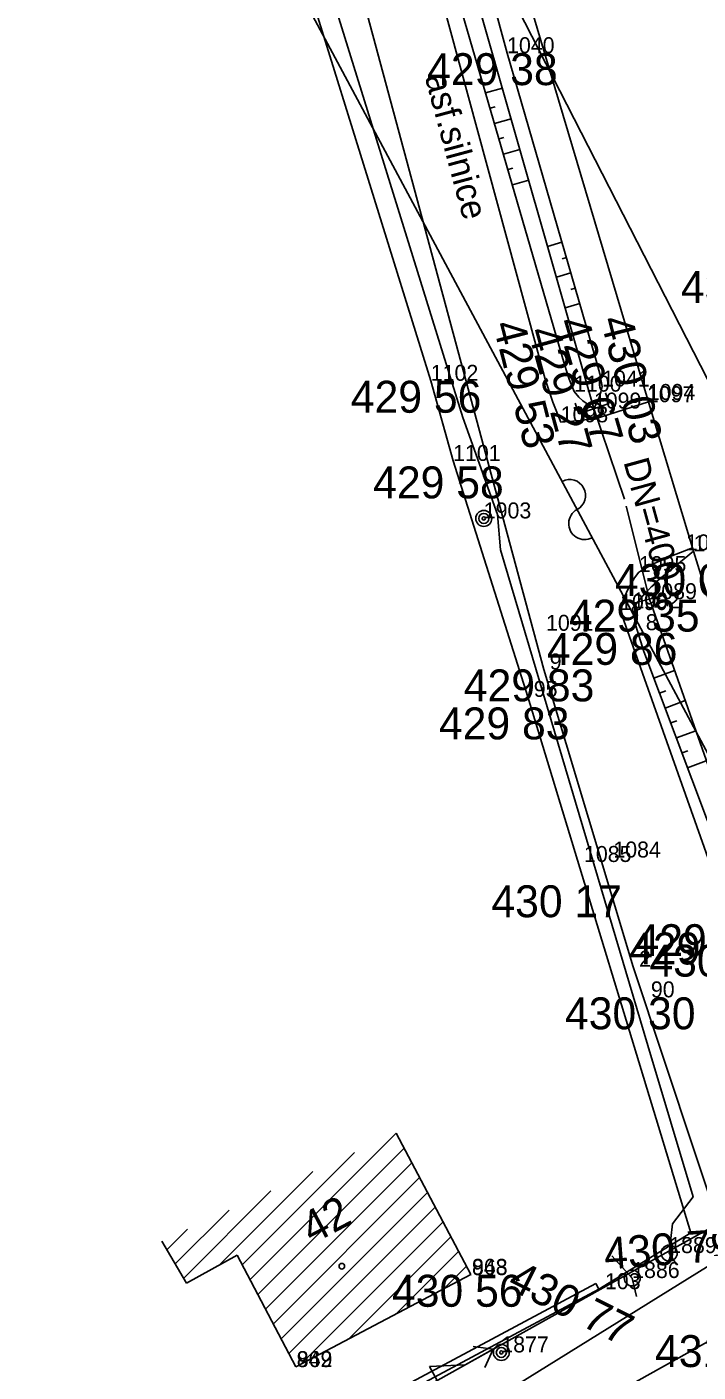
# Model space of a CAD drawing. Extents: x -559180 to -551373, y -1076947 to -1072071.
# Drawn here: x -554443.82 to -554422.79, y -1072734.05 to -1072691.92 of the extents above; entities that cross this region are included whole.
import ezdxf

# ---------------------------------------------------------------- set-up
doc = ezdxf.new("R2010")
doc.units = 0
for name, color, linetype in [('12_PLOTY', 7, 'Continuous'), ('13_PLOTY', 7, 'Continuous'), ('14_BUDOVY', 7, 'Continuous'), ('17_KOMUNIKACE', 7, 'Continuous'), ('1_VODA_ZN', 7, 'Continuous'), ('20_EL_ZN', 7, 'Continuous'), ('26_SRAFY', 7, 'Continuous'), ('27_HRANA_PATA', 7, 'Continuous'), ('2_VODOVOD', 7, 'Continuous'), ('30_SDEL_ZN', 7, 'Continuous'), ('31_SDELOVACI', 7, 'Continuous'), ('32', 7, 'Continuous'), ('3_BODY', 7, 'Continuous'), ('40_KANAL_ZN', 7, 'Continuous'), ('47_ZN_STAV_OBJ$', 7, 'Continuous'), ('49_POPIS_KANAL', 7, 'Continuous'), ('52_POPIS_UCELOVY', 7, 'Continuous'), ('54_C_POPISNA', 7, 'Continuous'), ('6_VYSKY', 7, 'Continuous'), ('NNnadzemní', 7, 'Continuous')]:
    doc.layers.add(name, color=color, linetype=linetype)

# ---------------------------------------------------------------- blocks, each defined once
blk = doc.blocks.new('POINT_DISPLAY')
blk.add_line((0, 0), (0, 0))
blk = doc.blocks.new('BZ')
at = {"layer": '47_ZN_STAV_OBJ$'}
blk.add_circle((0, 0), 0.0875, dxfattribs=at)
blk = doc.blocks.new('VYUST')
at = {"layer": '40_KANAL_ZN'}
for p, q in [((-0.35, 0.5), (0, 0.5)), ((0, 0.5), (0, -0.5)), ((0, 0), (3, 0.001)), ((-0.35, -0.5), (0, -0.5))]:
    blk.add_line(p, q, dxfattribs=at)
blk = doc.blocks.new('JS400')
at = {"layer": '49_POPIS_KANAL'}
blk.add_text('DN=400', height=0.8, rotation=0, dxfattribs=at).set_placement((0.698, -0.047))
blk = doc.blocks.new('SLB')
at = {"layer": '20_EL_ZN'}
for radius in [0.25, 0.158, 0.05]:
    blk.add_circle((0, 0), radius, dxfattribs=at)
blk = doc.blocks.new('SV')
at = {"layer": '1_VODA_ZN'}
blk.add_circle((0, 0), 0.25, dxfattribs=at)
blk = doc.blocks.new('SDEN')
at = {"layer": '30_SDEL_ZN'}
for centre, start, end in [((0.5, 0), 359.9999, 179.9999), ((1.5, 0), 179.9999, 359.9999)]:
    blk.add_arc(centre, 0.5, start, end, dxfattribs=at)
blk = doc.blocks.new('ELNN')
at = {"layer": '20_EL_ZN'}
for p, q in [((0.5, 0), (0.5, 0.5)), ((0.5, 0.5), (1.5, 0)), ((0, 0), (0.5, 0)), ((1.5, 0), (2.5, 0))]:
    blk.add_line(p, q, dxfattribs=at)
blk.add_lwpolyline([(2, 0.375), (2.5, 0), (2, -0.375)], dxfattribs=at)

msp = doc.modelspace()

# ---------------------------------------------------------------- linework, layer by layer
at = {"layer": '12_PLOTY'}
for p, q in [((-554424.37, -1072703.6), (-554429.87, -1072685.14)), ((-554436.04, -1072687.34), (-554431.17, -1072703)), ((-554430.47, -1072705.51), (-554431.17, -1072703)), ((-554422.94, -1072708.34), (-554424.37, -1072703.6)), ((-554430.47, -1072705.51), (-554428.13, -1072712.9)), ((-554422.26, -1072710.53), (-554422.94, -1072708.34)), ((-554428.13, -1072712.9), (-554423.02, -1072729.69)), ((-554423.02, -1072729.69), (-554425.9, -1072731.45)), ((-554425.994, -1072731.273), (-554436.394, -1072736.823)), ((-554425.9, -1072731.45), (-554436.3, -1072737)), ((-554425.9, -1072731.45), (-554425.994, -1072731.273))]:
    msp.add_line(p, q, dxfattribs=at)
at = {"layer": '13_PLOTY'}
msp.add_line((-554417.88, -1072727.87), (-554433, -1072737.25), dxfattribs=at)
at = {"layer": '14_BUDOVY'}
for p, q in [((-554432.252, -1072726.567), (-554429.92, -1072730.99)), ((-554439.597, -1072729.942), (-554438.82, -1072731.26)), ((-554438.82, -1072731.26), (-554437.241, -1072730.387)), ((-554437.241, -1072730.387), (-554435.4, -1072733.88)), ((-554435.4, -1072733.88), (-554429.92, -1072730.99))]:
    msp.add_line(p, q, dxfattribs=at)
at = {"layer": '17_KOMUNIKACE'}
for p, q in [((-554427.63, -1072712.04), (-554437.54, -1072675.25)), ((-554421.64, -1072720.34), (-554425.24, -1072710.18)), ((-554424.83, -1072721.35), (-554427.63, -1072712.04)), ((-554421.93, -1072730.09), (-554424.83, -1072721.35)), ((-554421.88, -1072732.75), (-554434.74, -1072739.92))]:
    msp.add_line(p, q, dxfattribs=at)
for points in [[(-554427.1, -1072704.3), (-554427.349, -1072703.668), (-554427.587, -1072702.953), (-554433.881, -1072679.785), (-554438.41, -1072661.5)], [(-554424.353, -1072703.655), (-554425.857, -1072704.135), (-554426.474, -1072704.247), (-554427.1, -1072704.3)], [(-554424.65, -1072708.99), (-554424.217, -1072708.747), (-554423.859, -1072708.572), (-554422.973, -1072708.23)], [(-554425.24, -1072710.18), (-554425.135, -1072709.841), (-554424.995, -1072709.539), (-554424.784, -1072709.175), (-554424.65, -1072708.99)]]:
    msp.add_lwpolyline(points, dxfattribs=at)
at = {"layer": '26_SRAFY'}
for p, q in [((-554428.927, -1072693.833), (-554429.452, -1072693.986)), ((-554429.155, -1072694.42), (-554429.312, -1072694.466)), ((-554428.652, -1072694.795), (-554429.172, -1072694.946)), ((-554428.877, -1072695.381), (-554429.032, -1072695.426)), ((-554428.378, -1072695.756), (-554428.893, -1072695.906)), ((-554428.599, -1072696.341), (-554428.753, -1072696.386)), ((-554428.103, -1072696.718), (-554428.613, -1072696.866)), ((-554427.511, -1072698.791), (-554427.062, -1072698.661)), ((-554427.058, -1072699.18), (-554426.923, -1072699.141)), ((-554427.236, -1072699.753), (-554426.783, -1072699.621)), ((-554426.78, -1072700.141), (-554426.644, -1072700.101)), ((-554426.962, -1072700.714), (-554426.505, -1072700.581)), ((-554423.534, -1072712.071), (-554424.177, -1072712.313)), ((-554423.811, -1072712.709), (-554424.002, -1072712.781)), ((-554423.202, -1072713.014), (-554423.826, -1072713.249)), ((-554423.466, -1072713.648), (-554423.65, -1072713.717)), ((-554422.869, -1072713.958), (-554423.474, -1072714.185)), ((-554423.12, -1072714.586), (-554423.299, -1072714.653)), ((-554422.537, -1072714.901), (-554423.123, -1072715.121))]:
    msp.add_line(p, q, dxfattribs=at)
at = {"layer": '27_HRANA_PATA'}
for p, q in [((-554426.06, -1072703.87), (-554432.17, -1072682.48)), ((-554431.49, -1072682.64), (-554428.78, -1072692.74)), ((-554421.91, -1072716.68), (-554424.32, -1072709.84))]:
    msp.add_line(p, q, dxfattribs=at)
for points in [[(-554426.68, -1072703.34), (-554426.836, -1072702.947), (-554426.976, -1072702.49), (-554432.67, -1072682.93)], [(-554428.78, -1072692.74), (-554425.967, -1072702.434), (-554425.876, -1072702.778), (-554425.8, -1072703.18)], [(-554426.06, -1072703.87), (-554425.967, -1072703.69), (-554425.897, -1072703.521), (-554425.84, -1072703.361), (-554425.8, -1072703.18)], [(-554426.68, -1072703.34), (-554426.528, -1072703.508), (-554426.402, -1072703.626), (-554426.06, -1072703.87)], [(-554424.85, -1072710.13), (-554424.476, -1072709.668), (-554424.104, -1072709.296), (-554422.94, -1072708.34)], [(-554422.5, -1072716.78), (-554424.491, -1072711.477), (-554424.743, -1072710.678), (-554424.85, -1072710.13)]]:
    msp.add_lwpolyline(points, dxfattribs=at)
at = {"layer": '2_VODOVOD'}
for p, q in [((-554424.86, -1072731.1), (-554425.5, -1072730.41)), ((-554423.47, -1072730.68), (-554423.7, -1072730.32)), ((-554424.72, -1072731.68), (-554424.86, -1072731.1))]:
    msp.add_line(p, q, dxfattribs=at)
msp.add_lwpolyline([(-554423.7, -1072730.32), (-554423.6, -1072729.4), (-554422.95, -1072728.56), (-554424.37, -1072723.82), (-554428.99, -1072708.29), (-554429.08, -1072707.19), (-554430.17, -1072704.15), (-554434.91, -1072688.88), (-554435.13, -1072687.32), (-554437.95, -1072676.82), (-554439.87, -1072669), (-554441.41, -1072668.49), (-554444.82, -1072666.12), (-554446.941, -1072664.903)], dxfattribs=at)
at = {"layer": '31_SDELOVACI'}
msp.add_line((-554419.69, -1072719.91), (-554437.28, -1072687.06), dxfattribs=at)
at = {"layer": '32'}
for p, q in [((-554436.838, -1072731.153), (-554432.252, -1072726.567)), ((-554437.082, -1072730.689), (-554433.56, -1072727.168)), ((-554436.593, -1072731.616), (-554432.008, -1072727.03)), ((-554436.349, -1072732.079), (-554431.764, -1072727.493)), ((-554437.789, -1072730.69), (-554434.868, -1072727.769)), ((-554436.105, -1072732.542), (-554431.52, -1072727.956)), ((-554438.911, -1072731.105), (-554436.177, -1072728.37)), ((-554435.861, -1072733.005), (-554431.276, -1072728.419)), ((-554439.174, -1072730.66), (-554437.485, -1072728.972)), ((-554435.617, -1072733.468), (-554431.031, -1072728.882)), ((-554435.236, -1072733.793), (-554430.787, -1072729.345)), ((-554439.436, -1072730.215), (-554438.793, -1072729.573)), ((-554433.74, -1072733.004), (-554430.543, -1072729.808)), ((-554432.243, -1072732.215), (-554430.299, -1072730.271)), ((-554430.747, -1072731.426), (-554430.055, -1072730.734))]:
    msp.add_line(p, q, dxfattribs=at)
at = {"layer": 'NNnadzemní'}
for p, q in [((-554418.437, -1072710.893), (-554428.44, -1072691.35)), ((-554442.08, -1072740.51), (-554411.95, -1072723.69))]:
    msp.add_line(p, q, dxfattribs=at)

# ---------------------------------------------------------------- block references
at = {"layer": '1_VODA_ZN'}
for name, p in [('POINT_DISPLAY', (-554428.78, -1072692.74)), ('POINT_DISPLAY', (-554431.17, -1072703)), ('POINT_DISPLAY', (-554425.8, -1072703.18)), ('POINT_DISPLAY', (-554426.68, -1072703.34)), ('POINT_DISPLAY', (-554424.4, -1072703.67)), ('POINT_DISPLAY', (-554424.37, -1072703.6)), ('POINT_DISPLAY', (-554426.06, -1072703.87)), ('POINT_DISPLAY', (-554427.1, -1072704.3)), ('POINT_DISPLAY', (-554430.47, -1072705.51)), ('POINT_DISPLAY', (-554429.51, -1072707.31)), ('POINT_DISPLAY', (-554423.18, -1072708.31)), ('POINT_DISPLAY', (-554422.94, -1072708.34)), ('POINT_DISPLAY', (-554424.65, -1072708.99)), ('POINT_DISPLAY', (-554424.32, -1072709.84)), ('POINT_DISPLAY', (-554425.24, -1072710.18)), ('POINT_DISPLAY', (-554424.85, -1072710.13)), ('POINT_DISPLAY', (-554427.56, -1072710.83)), ('POINT_DISPLAY', (-554424.62, -1072710.81)), ('POINT_DISPLAY', (-554427.63, -1072712.04)), ('POINT_DISPLAY', (-554428.13, -1072712.9)), ('POINT_DISPLAY', (-554426.37, -1072718.07)), ('POINT_DISPLAY', (-554425.45, -1072717.93)), ('POINT_DISPLAY', (-554424.83, -1072721.35)), ('POINT_DISPLAY', (-554424.46, -1072722.31)), ('POINT_DISPLAY', (-554423.02, -1072729.69)), ('SV', (-554423.7, -1072730.32)), ('POINT_DISPLAY', (-554423.7, -1072730.32)), ('POINT_DISPLAY', (-554429.88, -1072731)), ('POINT_DISPLAY', (-554429.88, -1072731.01)), ('SV', (-554424.86, -1072731.1)), ('POINT_DISPLAY', (-554424.86, -1072731.1)), ('POINT_DISPLAY', (-554425.9, -1072731.45)), ('POINT_DISPLAY', (-554428.96, -1072733.43)), ('POINT_DISPLAY', (-554435.37, -1072733.89)), ('POINT_DISPLAY', (-554435.37, -1072733.89))]:
    msp.add_blockref(name, p, dxfattribs=at)
at = {"layer": '20_EL_ZN'}
for p in [(-554429.51, -1072707.31), (-554428.96, -1072733.43)]:
    msp.add_blockref('SLB', p, dxfattribs=at)
at = {"layer": '20_EL_ZN', "xscale": 0.9999998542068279, "yscale": 0.999999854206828, "rotation": 29.172229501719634}
msp.add_blockref('ELNN', (-554431.403, -1072734.549), dxfattribs=at)
at = {"layer": '30_SDEL_ZN', "xscale": 1.0000013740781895, "yscale": 1.0000013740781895, "rotation": -61.83253067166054}
msp.add_blockref('SDEN', (-554427.058, -1072706.15), dxfattribs=at)
at = {"layer": '32'}
msp.add_blockref('POINT_DISPLAY', (-554432.252, -1072726.567), dxfattribs=at)
at = {"layer": '40_KANAL_ZN'}
for p, xscale, yscale, rotation in [((-554426.06, -1072703.87), 0.9999993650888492, 0.999999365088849, -71.28055061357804), ((-554424.32, -1072709.84), 0.9999983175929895, 0.9999983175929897, 104.07448693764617)]:
    msp.add_blockref('VYUST', p, dxfattribs=dict(at, xscale=xscale, yscale=yscale, rotation=rotation))
at = {"layer": '47_ZN_STAV_OBJ$'}
msp.add_blockref('BZ', (-554433.957, -1072730.731), dxfattribs=at)
at = {"layer": '49_POPIS_KANAL', "xscale": 0.9999977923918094, "yscale": 0.9999977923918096, "rotation": -74.60291108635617}
msp.add_blockref('JS400', (-554425.279, -1072704.85), dxfattribs=at)

# ---------------------------------------------------------------- texts
at = {"layer": '3_BODY'}
for s, p in [('1040', (-554428.78, -1072692.74)), ('1102', (-554431.17, -1072703)), ('1100', (-554426.68, -1072703.34)), ('1041', (-554425.8, -1072703.18)), ('1097', (-554424.4, -1072703.67)), ('1094', (-554424.37, -1072703.6)), ('1099', (-554426.06, -1072703.87)), ('1098', (-554427.1, -1072704.3)), ('1101', (-554430.47, -1072705.51)), ('1903', (-554429.51, -1072707.31)), ('1096', (-554423.18, -1072708.31)), ('1093', (-554422.94, -1072708.34)), ('1095', (-554424.65, -1072708.99)), ('1092', (-554424.85, -1072710.13)), ('1089', (-554424.32, -1072709.84)), ('1090', (-554425.24, -1072710.18)), ('1091', (-554427.56, -1072710.83)), (' 8', (-554424.62, -1072710.81)), (' 9', (-554427.63, -1072712.04)), (' 95', (-554428.13, -1072712.9)), ('1085', (-554426.37, -1072718.07)), ('1084', (-554425.45, -1072717.93)), (' 2', (-554424.83, -1072721.35)), (' 90', (-554424.46, -1072722.31)), ('1889', (-554423.7, -1072730.32)), ('868', (-554429.88, -1072731)), ('943', (-554429.88, -1072731.01)), ('1886', (-554424.86, -1072731.1)), (' 103', (-554425.9, -1072731.45)), ('1877', (-554428.96, -1072733.43)), ('869', (-554435.37, -1072733.89)), ('942', (-554435.37, -1072733.89))]:
    msp.add_text(s, height=0.5, dxfattribs=at).set_placement(p)
at = {"layer": '52_POPIS_UCELOVY'}
msp.add_text('asf.silnice', height=0.8, rotation=285.0757, dxfattribs=at).set_placement((-554431.361, -1072693.48))
at = {"layer": '54_C_POPISNA'}
msp.add_text('42', height=1, rotation=27.8059, dxfattribs=at).set_placement((-554434.89, -1072730.057))
at = {"layer": '6_VYSKY'}
for s, p in [('429 38', (-554431.285, -1072693.74)), ('430 15', (-554423.333, -1072700.564)), ('429 56', (-554433.675, -1072704)), ('429 58', (-554432.975, -1072706.682)), ('430 01', (-554425.399, -1072709.739)), ('429 35', (-554426.84, -1072710.855)), ('429 86', (-554427.532, -1072711.896)), ('429 83', (-554430.135, -1072713.04)), ('429 83', (-554430.914, -1072714.23)), ('430 17', (-554429.271, -1072719.801)), ('429 23', (-554424.755, -1072721.02)), ('429 23', (-554424.955, -1072721.28)), ('430 22', (-554424.321, -1072721.66)), ('430 30', (-554426.965, -1072723.31)), ('430 56', (-554432.385, -1072732)), ('431 26', (-554424.144, -1072733.889))]:
    msp.add_text(s, height=1, dxfattribs=at).set_placement(p)
for s, rotation, p in [('429 53', 284.4484, (-554429.231, -1072701.238)), ('429 67', 286.3185, (-554427.225, -1072701.154)), ('430 03', 284.0362, (-554425.856, -1072701.087)), ('429 27', 285.3933, (-554428.135, -1072701.443)), ('430 79', 4.3238, (-554425.708, -1072730.84)), ('430 77', 333.435, (-554428.816, -1072731.414))]:
    msp.add_text(s, height=1, rotation=rotation, dxfattribs=at).set_placement(p)

doc.saveas('drawing.dxf')
